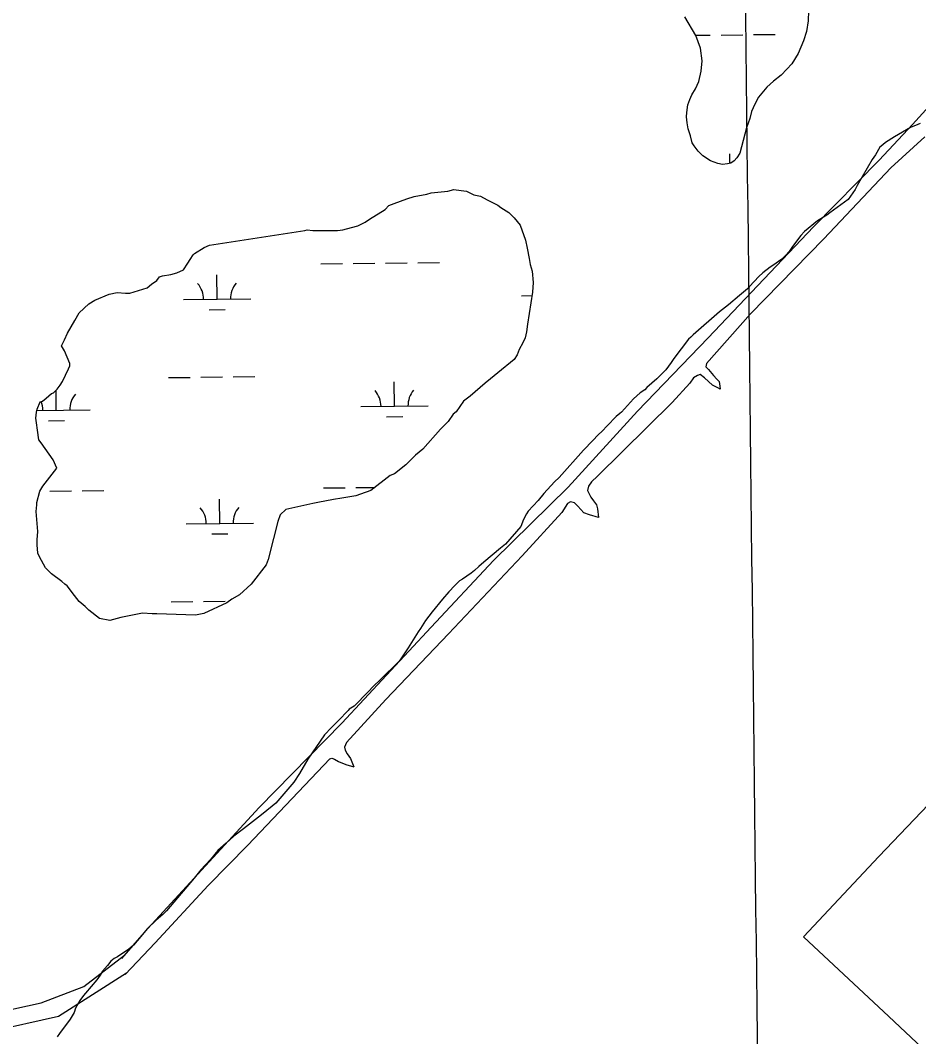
# Model space of a CAD drawing. Extents: x 3683613 to 3738215, y 469626 to 495384.
# Drawn here: x 3691935 to 3693268, y 484996 to 486505 of the extents above; entities that cross this region are included whole.
import ezdxf

# ---------------------------------------------------------------- set-up
doc = ezdxf.new("R2010")
doc.units = 0
for name, color, linetype in [('V-GRID-MAJR', 7, 'Continuous'), ('V-RUNW-EDGE', 7, 'Continuous'), ('V-SITE-VEGE', 7, 'Continuous'), ('V-TOPO-SHOR', 7, 'Continuous'), ('V-WETL-SWMP', 7, 'Continuous')]:
    doc.layers.add(name, color=color, linetype=linetype)

msp = doc.modelspace()

# ---------------------------------------------------------------- linework, layer by layer
at = {"layer": 'V-GRID-MAJR'}
msp.add_spline([(3693141.066, 475101.816), (3693072.329, 481160.385), (3693003.5700000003, 487220.886), (3692934.811, 493281.396), (3692934.789, 493283.31700000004)], degree=3, dxfattribs=at)
at = {"layer": 'V-RUNW-EDGE'}
msp.add_lwpolyline([(3693371.809, 484887.549), (3693223.804, 485026.293), (3693097.0700000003, 485144.786), (3693209.1550000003, 485263.705), (3693377.2260000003, 485439.876)], dxfattribs=at)
at = {"layer": 'V-SITE-VEGE'}
for points in [[(3693270.247, 486351.43700000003), (3693266.597, 486350.33900000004), (3693256.017, 486345.829), (3693232.293, 486331.663), (3693218.785, 486323.221), (3693214.674, 486320.129)], [(3693214.674, 486320.129), (3693210.556, 486316.635), (3693204.1890000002, 486305.17), (3693199.159, 486298.086), (3693191.552, 486285.452), (3693176.719, 486259.373), (3693173.7430000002, 486253.837), (3693163.253, 486238.87700000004), (3693136.142, 486218.784), (3693131.63, 486215.701), (3693118.1210000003, 486207.262), (3693098.7660000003, 486191.359), (3693092.968, 486185.504), (3693080.827, 486168.985), (3693075.785, 486161.499), (3693070.8000000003, 486156.023), (3693065.002, 486150.16500000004), (3693051.8710000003, 486140.911), (3693047.775, 486138.219), (3693036.685, 486130.11100000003), (3693030.899, 486124.651), (3693017.2, 486109.789), (3693015.936, 486107.819), (3693014.284, 486106.26), (3693002.344, 486096.56700000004), (3692985.859, 486082.59), (3692972.289, 486072.143), (3692933.509, 486037.929), (3692930.191, 486034.41000000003), (3692926.484, 486031.306), (3692904.753, 486003.017), (3692900.9620000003, 485997.102), (3692893.003, 485986.086), (3692879.753, 485972.81700000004), (3692864.896, 485959.593), (3692861.589, 485956.478), (3692855.023, 485951.849), (3692845.117, 485942.9), (3692826.861, 485923.349), (3692824.379, 485921.011), (3692819.029, 485916.749), (3692805.767, 485903.07800000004), (3692798.289, 485894.862), (3692792.508, 485889.406), (3692784.629, 485881.202), (3692770.541, 485866.751), (3692734.793, 485826.42), (3692727.7660000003, 485819.798), (3692711.989, 485802.585), (3692703.238, 485791.993), (3692688.713, 485776.35000000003), (3692686.186, 485772.408), (3692681.508, 485763.704), (3692677.586, 485753.374), (3692655.114, 485727.11600000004), (3692647.311, 485721.32), (3692622.591, 485700.75200000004), (3692615.565, 485694.131), (3692608.964, 485688.298), (3692604.028, 485684.428), (3692590.897, 485675.17100000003), (3692586.811, 485672.881), (3692579.772, 485665.856), (3692571.06, 485656.468), (3692561.504, 485645.905), (3692546.08, 485627.07300000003), (3692536.455, 485614.097), (3692528.873, 485602.266), (3692525.1070000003, 485597.15400000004), (3692510.343, 485573.483), (3692499.808, 485556.917), (3692496.4760000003, 485552.99700000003), (3692468.762, 485526.093), (3692459.2430000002, 485516.729), (3692450.953, 485508.136), (3692430.239, 485487.05), (3692422.87, 485482.446), (3692421.205, 485480.48600000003), (3692407.103, 485465.634), (3692396.748, 485455.091), (3692386.3910000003, 485444.548), (3692361.615, 485408.31200000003), (3692349.333, 485386.978), (3692340.912, 485373.967), (3692313.88, 485343.022), (3692308.5160000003, 485338.36100000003), (3692292.872, 485325.563), (3692266.1350000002, 485304.655), (3692251.752, 485293.829), (3692240.605, 485283.71400000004), (3692227.827, 485272.837), (3692216.985, 485259.496), (3692202.8740000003, 485244.243), (3692192.86, 485231.68), (3692151.644, 485183.07300000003), (3692146.259, 485177.607), (3692135.95, 485168.672), (3692123.549, 485156.984), (3692108.539, 485138.542), (3692102.7290000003, 485132.283), (3692095.715, 485126.063)], [(3692095.715, 485126.063), (3692078.911, 485114.908), (3692074.411, 485112.227), (3692069.478, 485108.354), (3692064.0670000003, 485102.085), (3692056.983, 485093.455), (3692053.19, 485087.54000000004), (3692048.574, 485080.84500000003), (3692031.508, 485060.857), (3692028.6040000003, 485057.729), (3692023.1580000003, 485050.254), (3692016.793, 485038.792), (3692014.595, 485032.42600000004), (3692009.08, 485022.543), (3691993.184, 485001.31700000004), (3691989.819, 484996.191)]]:
    msp.add_lwpolyline(points, dxfattribs=at)
at = {"layer": 'V-TOPO-SHOR'}
for points in [[(3693462.878, 486610.994), (3693457.639, 486602.554), (3693441.036, 486577.255), (3693420.949, 486531.05700000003), (3693355.392, 486452.012), (3693308.977, 486405), (3693259.108, 486350.09500000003), (3693209.585, 486297.251), (3693112.1920000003, 486198.318), (3692955.785, 486033.477), (3692850.751, 485924.68700000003), (3692747.9760000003, 485811.701), (3692637.3310000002, 485703.052), (3692544.671, 485604.29600000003), (3692411.881, 485461.62), (3692289.288, 485336.423), (3692118.464, 485150.95900000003), (3692084.965, 485112.194)], [(3693277.003, 486331.66500000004), (3693226.708, 486285.583), (3693127.278, 486180.664), (3693018.507, 486069.175), (3692953.304, 485995.355), (3692952.299, 485990.645), (3692956.039, 485986.407), (3692963.512, 485977.636), (3692968.701, 485972.178), (3692971.872, 485968.842), (3692973.1780000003, 485962.001), (3692973.602, 485957.58400000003), (3692970.145, 485959.118), (3692961.961, 485963.173), (3692950.106, 485974.128), (3692944.0130000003, 485979.016), (3692939.835, 485977.642), (3692933.83, 485974.242), (3692928.305, 485966.39), (3692902.424, 485937.74700000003), (3692791.33, 485828.091), (3692782.544, 485820.026), (3692778.239, 485813.624), (3692776.595, 485807.15400000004), (3692781.369, 485796.971), (3692785.6780000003, 485791.831), (3692789.958, 485785.509), (3692791.295, 485779.85000000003), (3692793.116, 485766.675), (3692779.528, 485770.974), (3692771.313, 485773.84500000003), (3692762.089, 485783.549), (3692757.188, 485788.704), (3692751.599, 485790.02900000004), (3692747.102, 485787.776), (3692738.475, 485774.38), (3692679.733, 485710.163), (3692570.257, 485594.25), (3692477.519, 485496.563), (3692418.791, 485432.93700000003), (3692416.253, 485426.193), (3692417.0270000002, 485421.735), (3692420.147, 485416.32800000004), (3692425.002, 485409.4), (3692429.787, 485396.749)], [(3692394.207, 485408.697), (3692272.578, 485280.368), (3692213.651, 485220.59500000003), (3692134.848, 485135.576), (3692090.75, 485088.746)], [(3692394.207, 485408.697), (3692397.2600000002, 485409.55700000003), (3692401.076, 485408.277), (3692407.205, 485404.868), (3692417.748, 485400.456), (3692429.787, 485396.749)], [(3691229.517, 485300.798), (3691315.5330000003, 485263.938), (3691663.773, 485098.64400000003), (3691779.153, 485043.897), (3691815.876, 485033.348), (3691853.66, 485031.194), (3691899.844, 485032.177), (3691965.992, 485046.777), (3692029.005, 485070.826), (3692089.509, 485117.451)], [(3692092.364, 485090.461), (3691991.506, 485026.577), (3691889.659, 485003.634), (3691857.119, 485001.579), (3691824.586, 485005.827), (3691796.258, 485014.26300000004), (3691749.054, 485034.27400000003), (3691254.4050000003, 485265.882)]]:
    msp.add_lwpolyline(points, dxfattribs=at)
at = {"layer": 'V-WETL-SWMP'}
for p, q in [((3692937.2077447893, 486482.50178579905), (3692958.9036569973, 486482.75424703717)), ((3692974.9025738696, 486482.9404160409), (3693006.9004076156, 486483.3127540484)), ((3693022.899324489, 486483.4989230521), (3693054.897158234, 486483.87126105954)), ((3692987.965114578, 486292.34744820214), (3692987.8007267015, 486306.4745473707)), ((3692380.9086324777, 486143.3314614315), (3692412.9064640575, 486143.7037994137)), ((3692428.905379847, 486143.88996840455), (3692460.903211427, 486144.26230638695)), ((3692476.9021272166, 486144.44847537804), (3692508.8999587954, 486144.82081336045)), ((3692524.898874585, 486145.00698235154), (3692556.8967061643, 486145.3793203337)), ((3692226.917525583, 486090.7941341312), (3692226.4986412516, 486126.7916953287)), ((3692176.92091374, 486090.2123560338), (3692276.9141374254, 486091.37591222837)), ((3692678.7949028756, 486096.0523376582), (3692694.0916156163, 486096.2303355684)), ((3692215.0978888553, 486075.2245527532), (3692239.096262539, 486075.5038062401)), ((3692154.8576292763, 485974.5158106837), (3692186.8554608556, 485974.8881486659)), ((3692202.8543766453, 485975.0743176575), (3692234.8522082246, 485975.44665563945)), ((3692250.851124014, 485975.63282463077), (3692282.8489555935, 485976.0051626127)), ((3692490.2191836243, 485931.9850541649), (3692489.8002992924, 485967.9826153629)), ((3691988.3451944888, 485926.14507254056), (3691988.000855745, 485955.73642766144)), ((3692440.2225717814, 485931.40327606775), (3692540.2157954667, 485932.56683226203)), ((3691959.626028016, 485925.81088625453), (3692038.341806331, 485926.7268506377)), ((3692478.399546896, 485916.41547278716), (3692502.39792058, 485916.694726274)), ((3691976.52555776, 485910.5754911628), (3692000.5239314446, 485910.85474464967)), ((3692384.7795309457, 485810.6789983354), (3692416.7773625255, 485811.05133631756)), ((3692432.776278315, 485811.2375053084), (3692461.036842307, 485811.56635513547)), ((3691978.8990365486, 485805.9560306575), (3692010.896868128, 485806.32836864)), ((3692026.8957839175, 485806.51453763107), (3692058.8936154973, 485806.88687561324)), ((3692230.788424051, 485758.1416710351), (3692230.3695397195, 485794.1392322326)), ((3692180.7918122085, 485757.55989293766), (3692280.7850358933, 485758.72344913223)), ((3692218.968787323, 485742.5720896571), (3692242.967161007, 485742.85134314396)), ((3692158.7285277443, 485641.8633475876), (3692190.7263593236, 485642.23568556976)), ((3692206.7252751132, 485642.4218545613), (3692238.7231066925, 485642.79419254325))]:
    msp.add_line(p, q, dxfattribs=at)
for points in [[(3693104.559, 486518.76), (3693104.186, 486504.025), (3693101.682, 486488.291), (3693097.113, 486474.189), (3693089.267, 486455.43), (3693079.935, 486440.395), (3693072.3540000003, 486432.162), (3693064.234, 486423.41500000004), (3693052.418, 486414.235), (3693042.719, 486405.52900000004), (3693030.23, 486390.574), (3693024.701, 486380.18200000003), (3693020.2120000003, 486369.237), (3693017.3140000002, 486358.77900000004), (3693012.758, 486345.20300000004), (3693005.199, 486316.95900000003), (3693002.8540000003, 486307.54000000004), (3692998.471, 486300.805), (3692994.142, 486296.175), (3692989.312, 486292.61100000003), (3692984.549, 486291.679), (3692977.1550000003, 486290.81200000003), (3692969.815, 486292.05100000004), (3692959.383, 486296.001), (3692947.992, 486303.661), (3692940.7970000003, 486310.689), (3692934.669, 486318.216), (3692932.157, 486323.018), (3692929.253, 486333.097), (3692925.835, 486343.715), (3692924.483, 486352.701), (3692923.656, 486361.674), (3692923.816, 486367.989), (3692925.687, 486379.526), (3692928.518, 486387.353), (3692931.322, 486394.128), (3692936.811, 486402.941), (3692941.827, 486413.87200000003), (3692945.37, 486429.053), (3692946.822, 486444.814), (3692944.13, 486463.313), (3692937.242, 486482.444), (3692921.08, 486509.708)], [(3692215.563, 486170.97500000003), (3692357.062, 486192.651), (3692360.376, 486193.772), (3692369.231, 486192.707), (3692405.736, 486192.87700000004), (3692413.474, 486194.01900000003), (3692419, 486195.151), (3692435.573, 486199.653), (3692446.61, 486205.235), (3692453.227, 486209.691), (3692476.39, 486224.18), (3692481.896, 486229.737), (3692489.6240000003, 486233.091), (3692508.399, 486239.816), (3692519.446, 486243.186), (3692538.236, 486246.592), (3692544.863, 486248.836), (3692569.19, 486251.161), (3692578.029, 486253.41500000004), (3692589.097, 486252.36), (3692596.845, 486251.29000000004), (3692607.933, 486245.81), (3692617.9, 486243.64400000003), (3692627.881, 486238.159), (3692643.404, 486230.487), (3692647.845, 486227.189), (3692660.049, 486219.50200000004), (3692667.829, 486211.794), (3692676.73, 486200.773), (3692684.576, 486178.685), (3692686.845, 486166.527), (3692690.236, 486151.055), (3692691.383, 486142.21), (3692694.748, 486132.27), (3692695.931, 486115.681), (3692694.892, 486101.295), (3692687.369, 486053.69200000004), (3692686.3140000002, 486042.625), (3692684.143, 486033.764), (3692680.86, 486026.005), (3692675.376, 486016.02400000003), (3692672.093, 486008.265), (3692667.699, 486001.607), (3692643.454, 485981.582), (3692632.433, 485972.681), (3692624.721, 485966.007), (3692602.683, 485947.099), (3692592.7630000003, 485939.309), (3692581.773, 485923.77), (3692577.364, 485920.431), (3692569.6720000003, 485909.333), (3692558.661, 485898.219), (3692532.25, 485868.228), (3692521.2290000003, 485859.327), (3692506.915, 485844.879), (3692490.383, 485831.527), (3692483.756, 485829.284), (3692479.347, 485825.945), (3692459.507, 485810.365), (3692455.097, 485807.026), (3692439.636, 485801.423), (3692433.009, 485799.18), (3692412.006, 485795.76300000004), (3692399.848, 485793.494), (3692376.6380000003, 485788.962), (3692368.899, 485787.819), (3692329.116, 485778.78500000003), (3692320.302, 485771), (3692317.0300000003, 485761.02900000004), (3692310.511, 485735.555), (3692302.911, 485704.544), (3692299.628, 485696.78500000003), (3692277.6380000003, 485667.92100000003), (3692260.0100000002, 485652.351), (3692248.9790000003, 485645.663), (3692241.261, 485640.096), (3692207.04, 485624.449), (3692194.882, 485622.18), (3692137.348, 485624.125), (3692130.71, 485624.09500000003), (3692116.324, 485625.134), (3692084.275, 485618.348), (3692067.702, 485613.846), (3692052.199, 485617.092), (3692036.656, 485629.189), (3692031.099, 485634.694), (3692022.213, 485642.397), (3692015.535, 485651.216), (3692004.406, 485665.545), (3692001.077, 485667.742), (3691996.631, 485672.147), (3691981.093, 485683.137), (3691972.202, 485691.946), (3691963.275, 485708.498), (3691961.037, 485714.01900000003), (3691959.8740000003, 485726.18200000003), (3691959.838, 485733.92600000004), (3691960.8880000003, 485746.099), (3691958.537, 485775.957), (3691959.597, 485785.918), (3691959.5810000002, 485789.237)], [(3691959.5810000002, 485789.237), (3691963.929, 485805.851), (3691968.318, 485813.615), (3691989.213, 485840.262), (3691983.625, 485852.40400000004), (3691965.807, 485877.765), (3691962.468, 485882.175), (3691960.1890000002, 485896.545), (3691959.031, 485907.603), (3691957.894, 485914.235), (3691958.9590000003, 485923.09), (3691960.045, 485927.52), (3691964.419, 485938.602), (3691967.7320000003, 485939.724), (3691973.2430000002, 485944.175), (3691980.955, 485950.848), (3691984.269, 485951.97000000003), (3691989.774, 485957.526), (3691994.174, 485963.07800000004), (3691997.466, 485968.625), (3692006.2290000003, 485987.472), (3692008.421, 485991.907), (3692008.4050000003, 485995.22500000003), (3692000.574, 486013.995), (3691996.114, 486021.718), (3692000.497, 486030.58900000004), (3692004.876, 486040.565), (3692015.8510000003, 486059.422), (3692022.437, 486070.515), (3692036.756, 486083.857), (3692045.58, 486089.429), (3692066.557, 486098.376), (3692078.715, 486100.645), (3692090.889, 486099.596), (3692097.526, 486099.62700000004), (3692122.934, 486107.488), (3692129.545, 486113.05), (3692137.2630000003, 486118.617), (3692141.662, 486124.169), (3692146.082, 486125.29600000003), (3692158.24, 486127.565), (3692167.08, 486129.818), (3692177.015, 486134.29000000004), (3692183.606, 486144.276), (3692186.899, 486149.82300000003), (3692191.293, 486156.481), (3692193.495, 486158.70300000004), (3692207.835, 486167.62), (3692215.563, 486170.97500000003)]]:
    msp.add_lwpolyline(points, dxfattribs=at)
for centre, radius, start, end in [((3692171.6728082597, 486090.6261225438), 35.24628790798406, 359.8948636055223, 41.43852193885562), ((3692282.151193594, 486091.9116877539), 35.246287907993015, 139.89486063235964, 181.43851896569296), ((3692043.5788624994, 485927.2626261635), 35.246287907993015, 139.89486063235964, 181.43851896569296), ((3692434.9744663, 485931.8170425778), 35.24628790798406, 359.8948636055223, 41.43852193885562), ((3692545.452851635, 485933.1026077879), 35.246287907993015, 139.89486063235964, 181.43851896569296), ((3691933.1004771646, 485925.9770609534), 35.24628790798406, 359.8948636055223, 21.818754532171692), ((3692175.5437067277, 485757.9736594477), 35.24628790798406, 359.8948636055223, 41.43852193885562), ((3692286.022092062, 485759.2592246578), 35.246287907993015, 139.89486063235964, 181.43851896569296)]:
    msp.add_arc(centre, radius, start, end, dxfattribs=at)

doc.saveas('drawing.dxf')
